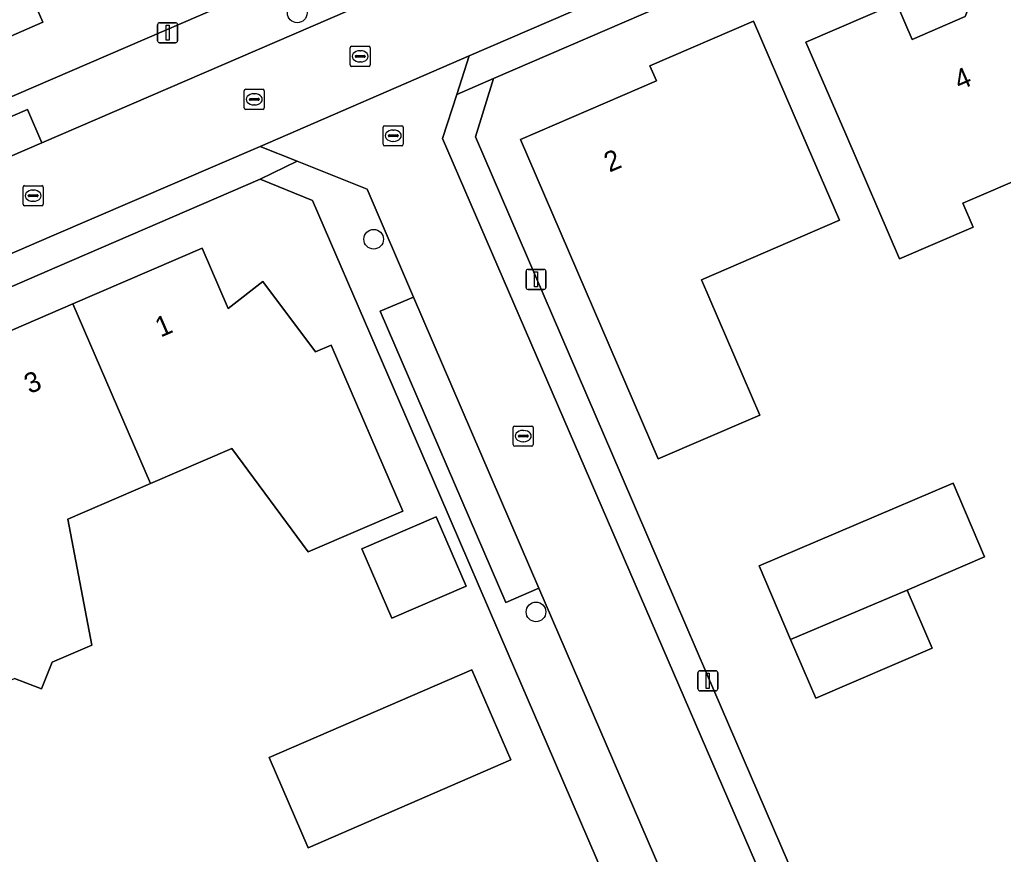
# Model space of a CAD drawing. Extents: x 157767 to 159172, y 387839 to 389425.
# Drawn here: x 158122.64 to 158171.64, y 388676.7 to 388718.27 of the extents above; entities that cross this region are included whole.
import ezdxf

# ---------------------------------------------------------------- set-up
doc = ezdxf.new("R2010")
doc.units = 0
for name, color, linetype in [('IMGEO_Boom', 7, 'Continuous'), ('IMGEO_Erf', 7, 'Continuous'), ('IMGEO_Kolk', 7, 'Continuous'), ('IMGEO_Lichtmast', 7, 'Continuous'), ('IMGEO_Muur', 7, 'Continuous'), ('IMGEO_Pand', 7, 'Continuous'), ('IMGEO_Pand_nummerreeks', 7, 'Continuous'), ('IMGEO_Parkeervlak_open', 7, 'Continuous'), ('IMGEO_Rijbaan_lokaal_open', 7, 'Continuous'), ('IMGEO_Rioolput', 7, 'Continuous'), ('IMGEO_Voetpad_open', 7, 'Continuous')]:
    doc.layers.add(name, color=color, linetype=linetype)

msp = doc.modelspace()

# ---------------------------------------------------------------- linework, layer by layer
at = {"layer": 'IMGEO_Boom'}
for centre in [(158136.464, 388718.604), (158140.273, 388707.331), (158148.359, 388688.769)]:
    msp.add_circle(centre, 0.489, dxfattribs=at)
at = {"layer": 'IMGEO_Erf'}
for points in [[(158117.739, 388745.138), (158119.269, 388741.573), (158111.6, 388738.281), (158115.856, 388728.369), (158114.939, 388727.976), (158116.218, 388724.995), (158123.988, 388728.285), (158125.961, 388723.69), (158122.118, 388722.028), (158123.799, 388718.137), (158121.38, 388717.092), (158116.266, 388714.882), (158111.105, 388712.651), (158108.695, 388711.61), (158109.311, 388710.185), (158104.688, 388708.207), (158104.74, 388708.086), (158104.538, 388707.998), (158104.988, 388707.005), (158155.532, 388728.793), (158156.474, 388731.409), (158148.476, 388750)], [(158199.515, 388738.309), (158146.245, 388715.336), (158145.347, 388712.435), (158152.598, 388695.598), (158155.311, 388689.297), (158156.854, 388685.715), (158162.739, 388672.05), (158167.203, 388661.684), (158171.568, 388659.372), (158223.84, 388681.871)], [(158148.912, 388682.181), (158146.974, 388686.674), (158143.563, 388694.586), (158137.234, 388709.261), (158134.614, 388710.329), (158124.506, 388705.952), (158098.771, 388694.795)], [(158121.713, 388702.565), (158125.29, 388704.111), (158131.722, 388706.892), (158133.025, 388703.88), (158134.76, 388705.224), (158137.384, 388701.72), (158138.161, 388702.047), (158141.725, 388693.793), (158137.134, 388691.813), (158137.012, 388691.76), (158133.205, 388696.905), (158129.155, 388695.158), (158125.044, 388693.385), (158126.228, 388687.108), (158124.266, 388686.261), (158123.726, 388684.941), (158122.386, 388685.45)], [(158084.381, 388632.682), (158087.009, 388632.342), (158090.303, 388632.39), (158090.684, 388632.396), (158089.16, 388634.912), (158092.905, 388637.179), (158094.487, 388634.565), (158090.907, 388632.399), (158106.724, 388632.63), (158109.87, 388633.38), (158113.99, 388634.449), (158158.26, 388653.682), (158159.32, 388658.046), (158157.478, 388662.318), (158148.912, 388682.181)]]:
    msp.add_lwpolyline(points, dxfattribs=at)
for points in [[(158182.445, 388701.959), (158177.657, 388699.85), (158173.023, 388710.594), (158169.625, 388709.129), (158170.139, 388707.935), (158166.465, 388706.351), (158163.787, 388712.559), (158161.807, 388717.15), (158166.312, 388719.092), (158167.091, 388717.285), (158169.735, 388718.425), (158170.309, 388719.869), (158174.095, 388721.502), (158176.075, 388716.911)], [(158156.597, 388705.314), (158159.503, 388698.576), (158159.04, 388698.376), (158154.448, 388696.396), (158147.588, 388712.305), (158154.358, 388715.225), (158154.038, 388715.969), (158159.198, 388718.194), (158161.178, 388713.603), (158163.473, 388708.28)], [(158170.696, 388691.513), (158166.849, 388689.856), (158168.092, 388686.969), (158162.295, 388684.473), (158161.035, 388687.397), (158159.473, 388691.069), (158169.134, 388695.182)], [(158139.687, 388691.908), (158143.386, 388693.505), (158144.878, 388690.049), (158141.179, 388688.451)], [(158145.162, 388685.889), (158147.102, 388681.397), (158137.009, 388677.024), (158135.069, 388681.516)]]:
    msp.add_lwpolyline(points, close=True, dxfattribs=at)
at = {"layer": 'IMGEO_Kolk'}
for p, q in [((158133.824, 388713.871), (158133.824, 388714.723)), ((158133.899, 388714.797), (158134.751, 388714.797)), ((158134.312, 388714.577), (158134.337, 388714.577)), ((158134.825, 388714.723), (158134.825, 388713.871)), ((158134.083, 388714.291), (158134.083, 388714.303)), ((158134.521, 388714.254), (158134.123, 388714.254)), ((158134.126, 388714.34), (158134.524, 388714.34)), ((158134.335, 388714.017), (158134.31, 388714.017)), ((158134.567, 388714.303), (158134.567, 388714.291)), ((158134.751, 388713.797), (158133.899, 388713.797)), ((158140.747, 388712.059), (158140.747, 388712.911)), ((158140.822, 388712.985), (158141.674, 388712.985)), ((158141.049, 388712.528), (158141.447, 388712.528)), ((158141.235, 388712.765), (158141.26, 388712.765)), ((158141.748, 388712.911), (158141.748, 388712.059)), ((158141.006, 388712.479), (158141.006, 388712.491)), ((158141.444, 388712.442), (158141.046, 388712.442)), ((158141.258, 388712.205), (158141.233, 388712.205)), ((158141.49, 388712.491), (158141.49, 388712.479)), ((158141.674, 388711.985), (158140.822, 388711.985)), ((158122.81, 388709.072), (158122.81, 388709.924)), ((158122.885, 388709.998), (158123.737, 388709.998)), ((158123.298, 388709.778), (158123.323, 388709.778)), ((158123.811, 388709.924), (158123.811, 388709.072)), ((158123.069, 388709.492), (158123.069, 388709.504)), ((158123.507, 388709.455), (158123.109, 388709.455)), ((158123.112, 388709.541), (158123.51, 388709.541)), ((158123.321, 388709.218), (158123.296, 388709.218)), ((158123.553, 388709.504), (158123.553, 388709.492)), ((158123.737, 388708.998), (158122.885, 388708.998)), ((158147.224, 388697.1), (158147.224, 388697.952)), ((158147.299, 388698.026), (158148.151, 388698.026)), ((158148.225, 388697.952), (158148.225, 388697.1)), ((158147.483, 388697.52), (158147.483, 388697.532)), ((158147.921, 388697.483), (158147.523, 388697.483)), ((158147.526, 388697.569), (158147.924, 388697.569)), ((158147.712, 388697.806), (158147.737, 388697.806)), ((158147.967, 388697.532), (158147.967, 388697.52)), ((158148.151, 388697.026), (158147.299, 388697.026)), ((158147.735, 388697.246), (158147.71, 388697.246))]:
    msp.add_line(p, q, dxfattribs=at)
for points in [[(158133.824, 388713.871), (158133.824, 388714.723)], [(158133.899, 388714.797), (158134.751, 388714.797)], [(158134.825, 388714.723), (158134.825, 388713.871)], [(158134.751, 388713.797), (158133.899, 388713.797)], [(158140.747, 388712.059), (158140.747, 388712.911)], [(158140.822, 388712.985), (158141.674, 388712.985)], [(158141.748, 388712.911), (158141.748, 388712.059)], [(158141.674, 388711.985), (158140.822, 388711.985)], [(158122.81, 388709.072), (158122.81, 388709.924)], [(158122.885, 388709.998), (158123.737, 388709.998)], [(158123.811, 388709.924), (158123.811, 388709.072)], [(158123.737, 388708.998), (158122.885, 388708.998)], [(158147.224, 388697.1), (158147.224, 388697.952)], [(158147.299, 388698.026), (158148.151, 388698.026)], [(158148.225, 388697.952), (158148.225, 388697.1)], [(158148.151, 388697.026), (158147.299, 388697.026)]]:
    msp.add_lwpolyline(points, dxfattribs=at)
for centre, radius, start, end in [((158133.901, 388714.721), 0.0765, 91.552, 178.448), ((158133.901, 388714.721), 0.0765, 91.552, 178.448), ((158134.749, 388714.721), 0.0765, 1.552, 88.448), ((158134.749, 388714.721), 0.0765, 1.552, 88.448), ((158134.123, 388714.3), 0.0403, 85.8775, 175.7526), ((158134.12, 388714.29), 0.0366, 178.938, 274.7102), ((158134.524, 388714.297), 0.043, 264.8664, 352.4533), ((158134.528, 388714.302), 0.0386, 1.7309, 96.639), ((158133.901, 388713.873), 0.0765, 181.552, 268.448), ((158133.901, 388713.873), 0.0765, 181.552, 268.448), ((158134.749, 388713.873), 0.0765, 271.552, 358.448), ((158134.749, 388713.873), 0.0765, 271.552, 358.448), ((158140.824, 388712.909), 0.0765, 91.552, 178.448), ((158140.824, 388712.909), 0.0765, 91.552, 178.448), ((158141.046, 388712.488), 0.0403, 85.8775, 175.7526), ((158141.451, 388712.49), 0.0386, 1.7309, 96.639), ((158141.672, 388712.909), 0.0765, 1.552, 88.448), ((158141.672, 388712.909), 0.0765, 1.552, 88.448), ((158140.824, 388712.061), 0.0765, 181.552, 268.448), ((158140.824, 388712.061), 0.0765, 181.552, 268.448), ((158141.043, 388712.478), 0.0366, 178.938, 274.7102), ((158141.447, 388712.485), 0.043, 264.8664, 352.4533), ((158141.672, 388712.061), 0.0765, 271.552, 358.448), ((158141.672, 388712.061), 0.0765, 271.552, 358.448), ((158122.887, 388709.922), 0.0765, 91.552, 178.448), ((158122.887, 388709.922), 0.0765, 91.552, 178.448), ((158123.735, 388709.922), 0.0765, 1.552, 88.448), ((158123.735, 388709.922), 0.0765, 1.552, 88.448), ((158123.109, 388709.501), 0.0403, 85.8775, 175.7526), ((158123.106, 388709.491), 0.0366, 178.938, 274.7102), ((158123.51, 388709.498), 0.043, 264.8664, 352.4533), ((158123.514, 388709.503), 0.0386, 1.7309, 96.639), ((158122.887, 388709.074), 0.0765, 181.552, 268.448), ((158122.887, 388709.074), 0.0765, 181.552, 268.448), ((158123.735, 388709.074), 0.0765, 271.552, 358.448), ((158123.735, 388709.074), 0.0765, 271.552, 358.448), ((158147.301, 388697.95), 0.0765, 91.552, 178.448), ((158147.301, 388697.95), 0.0765, 91.552, 178.448), ((158148.149, 388697.95), 0.0765, 1.552, 88.448), ((158148.149, 388697.95), 0.0765, 1.552, 88.448), ((158147.523, 388697.529), 0.0403, 85.8775, 175.7526), ((158147.52, 388697.519), 0.0366, 178.938, 274.7102), ((158147.924, 388697.526), 0.043, 264.8664, 352.4533), ((158147.928, 388697.531), 0.0386, 1.7309, 96.639), ((158147.301, 388697.102), 0.0765, 181.552, 268.448), ((158147.301, 388697.102), 0.0765, 181.552, 268.448), ((158148.149, 388697.102), 0.0765, 271.552, 358.448), ((158148.149, 388697.102), 0.0765, 271.552, 358.448)]:
    msp.add_arc(centre, radius, start, end, dxfattribs=at)
for centre, major_axis, ratio, start_param, end_param in [((158134.311, 388714.297), (-0.387, 0.002), 0.722429, 4.712389, 7.853982), ((158134.336, 388714.297), (-0.39, 0.002), 0.717154, 1.570796, 4.712389), ((158141.234, 388712.485), (-0.387, 0.002), 0.722429, 4.712389, 7.853982), ((158141.259, 388712.485), (-0.39, 0.002), 0.717154, 1.570796, 4.712389), ((158123.297, 388709.498), (-0.387, 0.002), 0.722429, 4.712389, 7.853982), ((158123.322, 388709.498), (-0.39, 0.002), 0.717154, 1.570796, 4.712389), ((158147.711, 388697.526), (-0.387, 0.002), 0.722429, 4.712389, 7.853982), ((158147.736, 388697.526), (-0.39, 0.002), 0.717154, 1.570796, 4.712389)]:
    msp.add_ellipse(centre, major_axis=major_axis, ratio=ratio, start_param=start_param, end_param=end_param, dxfattribs=at)
at = {"layer": 'IMGEO_Lichtmast'}
for p, q in [((158129.513, 388717.216), (158129.513, 388718.016)), ((158129.513, 388718.016), (158129.513, 388717.216)), ((158129.613, 388718.116), (158130.403, 388718.116)), ((158130.403, 388718.116), (158129.613, 388718.116)), ((158130.503, 388718.016), (158130.503, 388717.216)), ((158130.503, 388717.216), (158130.503, 388718.016)), ((158130.403, 388717.116), (158129.613, 388717.116)), ((158129.613, 388717.116), (158130.403, 388717.116)), ((158147.863, 388704.928), (158147.863, 388705.728)), ((158147.863, 388705.728), (158147.863, 388704.928)), ((158147.963, 388705.828), (158148.753, 388705.828)), ((158148.753, 388705.828), (158147.963, 388705.828)), ((158148.853, 388705.728), (158148.853, 388704.928)), ((158148.853, 388704.928), (158148.853, 388705.728)), ((158148.753, 388704.828), (158147.963, 388704.828)), ((158147.963, 388704.828), (158148.753, 388704.828)), ((158156.423, 388684.938), (158156.423, 388685.738)), ((158156.423, 388685.738), (158156.423, 388684.938)), ((158156.523, 388685.838), (158157.313, 388685.838)), ((158157.313, 388685.838), (158156.523, 388685.838)), ((158157.413, 388685.738), (158157.413, 388684.938)), ((158157.413, 388684.938), (158157.413, 388685.738)), ((158157.313, 388684.838), (158156.523, 388684.838)), ((158156.523, 388684.838), (158157.313, 388684.838))]:
    msp.add_line(p, q, dxfattribs=at)
for points in [[(158129.933, 388717.991), (158130.083, 388717.991), (158130.083, 388717.241), (158129.933, 388717.241), (158129.933, 388717.991)], [(158148.283, 388705.703), (158148.433, 388705.703), (158148.433, 388704.953), (158148.283, 388704.953), (158148.283, 388705.703)], [(158156.843, 388685.713), (158156.993, 388685.713), (158156.993, 388684.963), (158156.843, 388684.963), (158156.843, 388685.713)]]:
    msp.add_lwpolyline(points, dxfattribs=at)
for centre, start, end in [((158129.613, 388718.016), 90, 180), ((158129.613, 388718.016), 90, 180), ((158130.403, 388718.016), 0, 90), ((158130.403, 388718.016), 360, 90), ((158129.613, 388717.216), 180, 270), ((158129.613, 388717.216), 180, 270), ((158130.403, 388717.216), 270, 0), ((158130.403, 388717.216), 270, 0), ((158147.963, 388705.728), 90, 180), ((158147.963, 388705.728), 90, 180), ((158148.753, 388705.728), 0, 90), ((158148.753, 388705.728), 360, 90), ((158147.963, 388704.928), 180, 270), ((158147.963, 388704.928), 180, 270), ((158148.753, 388704.928), 270, 0), ((158148.753, 388704.928), 270, 0), ((158156.523, 388685.738), 90, 180), ((158156.523, 388685.738), 90, 180), ((158157.313, 388685.738), 0, 90), ((158157.313, 388685.738), 360, 90), ((158156.523, 388684.938), 180, 270), ((158156.523, 388684.938), 180, 270), ((158157.313, 388684.938), 270, 0), ((158157.313, 388684.938), 270, 0)]:
    msp.add_arc(centre, 0.1, start, end, dxfattribs=at)
at = {"layer": 'IMGEO_Muur'}
for points in [[(158156.854, 388685.715), (158162.739, 388672.05)], [(158148.912, 388682.181), (158157.478, 388662.318)]]:
    msp.add_lwpolyline(points, dxfattribs=at)
at = {"layer": 'IMGEO_Pand'}
for points in [[(158117.739, 388745.138), (158112.491, 388742.885), (158110.07, 388741.846), (158105.536, 388739.9), (158116.266, 388714.882), (158121.38, 388717.092), (158123.799, 388718.137), (158122.118, 388722.028), (158125.961, 388723.69), (158123.988, 388728.285), (158116.218, 388724.995), (158114.939, 388727.976), (158115.856, 388728.369), (158111.6, 388738.281), (158119.269, 388741.573)], [(158182.445, 388701.959), (158176.075, 388716.911), (158174.095, 388721.502), (158170.309, 388719.869), (158169.735, 388718.425), (158167.091, 388717.285), (158166.312, 388719.092), (158161.807, 388717.15), (158163.787, 388712.559), (158166.465, 388706.351), (158170.139, 388707.935), (158169.625, 388709.129), (158173.023, 388710.594), (158177.657, 388699.85)], [(158161.178, 388713.603), (158159.198, 388718.194), (158154.038, 388715.969), (158154.358, 388715.225), (158147.588, 388712.305), (158154.448, 388696.396), (158159.04, 388698.376), (158159.503, 388698.576), (158156.597, 388705.314), (158163.473, 388708.28)], [(158129.155, 388695.158), (158133.205, 388696.905), (158137.012, 388691.76), (158137.134, 388691.813), (158141.725, 388693.793), (158138.161, 388702.047), (158137.384, 388701.72), (158134.76, 388705.224), (158133.025, 388703.88), (158131.722, 388706.892), (158125.29, 388704.111)], [(158118.771, 388683.89), (158122.386, 388685.45), (158123.726, 388684.941), (158124.266, 388686.261), (158126.228, 388687.108), (158125.044, 388693.385), (158129.155, 388695.158), (158125.29, 388704.111), (158121.713, 388702.565), (158121.516, 388703.024), (158120.196, 388702.454), (158120.395, 388701.997), (158118.883, 388701.343), (158120.209, 388698.259), (158117.913, 388697.858), (158118.373, 388695.432), (158118.718, 388693.616), (158115.499, 388692.24), (158114.445, 388694.704), (158114.187, 388694.593), (158115.18, 388692.14)], [(158166.849, 388689.856), (158170.696, 388691.513), (158169.134, 388695.182), (158159.473, 388691.069), (158161.035, 388687.397)], [(158139.687, 388691.908), (158141.179, 388688.451), (158144.878, 388690.049), (158143.386, 388693.505)], [(158166.849, 388689.856), (158161.035, 388687.397), (158162.295, 388684.473), (158168.092, 388686.969)], [(158137.009, 388677.024), (158147.102, 388681.397), (158145.162, 388685.889), (158135.069, 388681.516)]]:
    msp.add_lwpolyline(points, close=True, dxfattribs=at)
at = {"layer": 'IMGEO_Parkeervlak_open'}
for points in [[(158123.746, 388712.134), (158123.035, 388713.795), (158112.815, 388709.389), (158113.525, 388707.726)], [(158142.265, 388704.448), (158140.598, 388703.753), (158146.85, 388689.246), (158148.508, 388689.96)]]:
    msp.add_lwpolyline(points, close=True, dxfattribs=at)
at = {"layer": 'IMGEO_Rijbaan_lokaal_open'}
for points in [[(158211.85, 388745.262), (158209.916, 388749.563), (158209.72, 388750), (158208.536, 388752.656), (158202.38, 388750), (158189.483, 388744.405), (158190.927, 388741.104), (158169.237, 388731.746), (158154.227, 388725.276), (158152.535, 388724.56), (158142.573, 388720.269), (158123.746, 388712.134), (158113.525, 388707.726), (158106.201, 388704.567), (158103.519, 388703.4), (158102.109, 388706.697), (158087.045, 388700.215), (158089.145, 388695.349), (158090.25, 388692.79), (158124.222, 388707.486), (158134.627, 388711.957), (158145.024, 388716.464)], [(158143.703, 388712.348), (158144.408, 388714.545), (158145.024, 388716.464), (158134.627, 388711.957), (158136.456, 388711.226), (158139.945, 388709.831), (158142.265, 388704.448), (158148.508, 388689.96), (158154.945, 388675.022), (158161.024, 388660.913), (158162.824, 388656.737), (158164.943, 388657.643), (158166.983, 388658.516)]]:
    msp.add_lwpolyline(points, close=True, dxfattribs=at)
at = {"layer": 'IMGEO_Rioolput'}
for p, q in [((158139.176, 388716.938), (158140.028, 388716.938)), ((158139.101, 388716.012), (158139.101, 388716.864)), ((158139.36, 388716.432), (158139.36, 388716.444)), ((158139.403, 388716.481), (158139.801, 388716.481)), ((158139.589, 388716.718), (158139.614, 388716.718)), ((158139.844, 388716.444), (158139.844, 388716.432)), ((158140.102, 388716.864), (158140.102, 388716.012)), ((158139.798, 388716.395), (158139.4, 388716.395)), ((158139.612, 388716.158), (158139.587, 388716.158)), ((158140.028, 388715.938), (158139.176, 388715.938))]:
    msp.add_line(p, q, dxfattribs=at)
for points in [[(158139.176, 388716.938), (158140.028, 388716.938)], [(158139.101, 388716.012), (158139.101, 388716.864)], [(158140.102, 388716.864), (158140.102, 388716.012)], [(158140.028, 388715.938), (158139.176, 388715.938)]]:
    msp.add_lwpolyline(points, dxfattribs=at)
for centre, radius, start, end in [((158139.178, 388716.862), 0.0765, 91.552, 178.448), ((158139.178, 388716.862), 0.0765, 91.552, 178.448), ((158140.026, 388716.862), 0.0765, 1.552, 88.448), ((158140.026, 388716.862), 0.0765, 1.552, 88.448), ((158139.4, 388716.441), 0.0403, 85.8775, 175.7526), ((158139.805, 388716.443), 0.0386, 1.7309, 96.639), ((158139.178, 388716.014), 0.0765, 181.552, 268.448), ((158139.178, 388716.014), 0.0765, 181.552, 268.448), ((158139.397, 388716.431), 0.0366, 178.938, 274.7102), ((158139.801, 388716.438), 0.043, 264.8664, 352.4533), ((158140.026, 388716.014), 0.0765, 271.552, 358.448), ((158140.026, 388716.014), 0.0765, 271.552, 358.448)]:
    msp.add_arc(centre, radius, start, end, dxfattribs=at)
for centre, major_axis, ratio, start_param, end_param in [((158139.588, 388716.438), (-0.387, 0.002), 0.722429, 4.712389, 7.853982), ((158139.613, 388716.438), (-0.39, 0.002), 0.717154, 1.570796, 4.712389)]:
    msp.add_ellipse(centre, major_axis=major_axis, ratio=ratio, start_param=start_param, end_param=end_param, dxfattribs=at)
at = {"layer": 'IMGEO_Voetpad_open'}
msp.add_lwpolyline([(158211.85, 388745.262), (158145.024, 388716.464), (158144.408, 388714.545), (158146.245, 388715.336), (158199.515, 388738.309), (158202.295, 388739.488), (158204.129, 388740.284), (158209.8, 388742.746)], dxfattribs=at)
for points in [[(158087.045, 388700.215), (158102.109, 388706.697), (158103.519, 388703.4), (158106.201, 388704.567), (158113.525, 388707.726), (158112.815, 388709.389), (158123.035, 388713.795), (158123.746, 388712.134), (158142.573, 388720.269), (158141.87, 388721.923), (158151.809, 388726.202), (158152.535, 388724.56), (158154.227, 388725.276), (158155.532, 388728.793), (158104.988, 388707.005), (158104.538, 388707.998), (158103.54, 388710.289), (158099.864, 388708.724), (158089.109, 388704.09), (158082.352, 388701.179), (158085.544, 388693.809), (158089.145, 388695.349)], [(158145.347, 388712.435), (158146.245, 388715.336), (158144.408, 388714.545), (158143.703, 388712.348), (158166.983, 388658.516), (158171.568, 388659.372), (158167.203, 388661.684), (158162.739, 388672.05), (158156.854, 388685.715), (158155.311, 388689.297), (158152.598, 388695.598)], [(158098.704, 388694.959), (158098.771, 388694.795), (158124.506, 388705.952), (158134.614, 388710.329), (158136.456, 388711.226), (158134.627, 388711.957), (158124.222, 388707.486), (158090.25, 388692.79), (158089.145, 388695.349), (158085.544, 388693.809), (158080.844, 388690.903), (158064.654, 388680.973), (158056.692, 388676.089), (158058.217, 388673.595), (158061.971, 388675.839), (158068.943, 388680.157), (158078.988, 388686.371), (158081.65, 388687.48), (158085.01, 388688.91)], [(158139.945, 388709.831), (158136.456, 388711.226), (158134.614, 388710.329), (158137.234, 388709.261), (158143.563, 388694.586), (158146.974, 388686.674), (158148.912, 388682.181), (158157.478, 388662.318), (158159.32, 388658.046), (158158.26, 388653.682), (158162.824, 388656.737), (158161.024, 388660.913), (158159.376, 388660.202), (158153.299, 388674.304), (158154.945, 388675.022), (158148.508, 388689.96), (158146.85, 388689.246), (158140.598, 388703.753), (158142.265, 388704.448)]]:
    msp.add_lwpolyline(points, close=True, dxfattribs=at)

# ---------------------------------------------------------------- texts
at = {"layer": 'IMGEO_Pand_nummerreeks'}
for s, rotation, p in [('4', 23.324, (158169.459, 388714.734)), ('2', 23.3312, (158152.018, 388710.643)), ('1', 23.3822, (158129.66, 388702.427)), ('3', 23.3657, (158123.135, 388699.607))]:
    msp.add_text(s, height=1, rotation=rotation, dxfattribs=at).set_placement(p)

doc.saveas('drawing.dxf')
